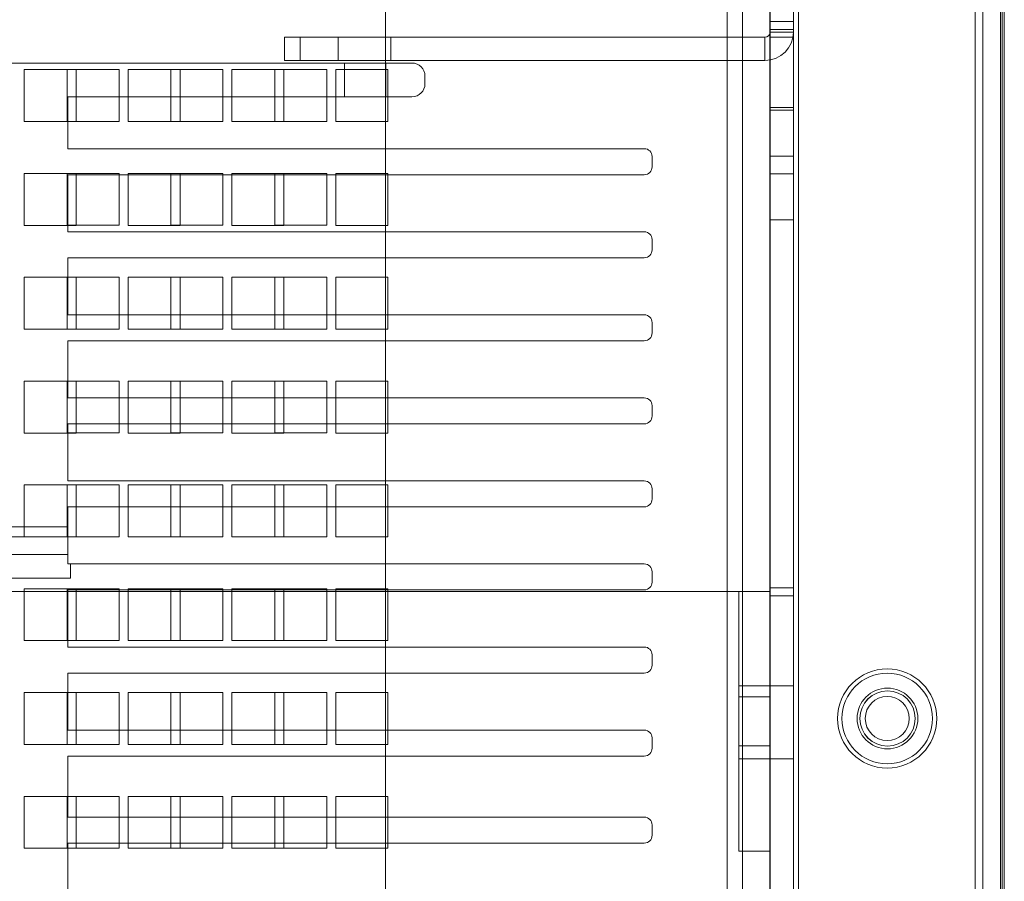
# Model space of a CAD drawing. Header units: inches. Extents: x 1 to 109, y 1 to 85.
# Tile 612 of 656: x 94.89 to 98.05, y 21.14 to 23.91. Entities that reach past the tile are written whole.
import ezdxf

# ---------------------------------------------------------------- set-up
doc = ezdxf.new("R2010")
doc.units = ezdxf.units.IN
doc.header["$MEASUREMENT"] = 0

msp = doc.modelspace()

# ---------------------------------------------------------------- linework, layer by layer
at = {"color": 7, "linetype": 'Continuous', "lineweight": 15, "ltscale": 5}
for p, q in [((98.0366, 30.4739), (98.0366, 12.8556)), ((98.0491, 30.4192), (98.0491, 12.9104)), ((97.2975, 30.3442), (97.2975, 12.9854)), ((97.3722, 12.9854), (97.3722, 30.3442)), ((97.9556, 30.3609), (97.9556, 12.9684)), ((97.9806, 12.9684), (97.9806, 30.3609)), ((98.0428, 30.3609), (98.0428, 12.9684)), ((97.3889, 30.3377), (97.3889, 12.9919)), ((98.0489, 12.9919), (98.0489, 30.3377)), ((97.3722, 30.2775), (97.3722, 13.0517)), ((97.1591, 30.2534), (97.1591, 13.0741)), ((97.2091, 13.0509), (97.2091, 30.2766)), ((97.2963, 13.0509), (97.2963, 30.2766)), ((96.0633, 29.1576), (96.0633, 14.17)), ((97.2975, 23.9023), (97.2975, 23.8773)), ((97.2975, 23.8773), (97.2975, 23.9023)), ((97.2975, 23.9023), (97.2975, 23.8773)), ((97.2975, 23.8773), (97.2975, 23.9023)), ((97.2975, 23.9023), (97.2975, 23.8773)), ((97.2975, 23.8773), (97.2975, 23.9023)), ((97.2975, 23.9023), (97.2975, 23.8773)), ((97.2975, 23.8773), (97.2975, 23.9023)), ((97.3722, 23.9023), (97.2975, 23.9023)), ((97.3722, 23.9023), (97.3722, 23.8773)), ((97.3722, 23.8773), (97.3722, 23.9023)), ((97.3722, 23.9023), (97.3722, 23.8773)), ((97.3722, 23.8773), (97.3722, 23.9023)), ((97.3722, 23.9023), (97.3722, 23.8773)), ((97.3722, 23.8773), (97.3722, 23.9023)), ((97.3722, 23.9023), (97.3722, 23.8773)), ((97.3722, 23.8773), (97.3722, 23.9023)), ((97.2975, 23.8689), (97.2975, 23.8773)), ((97.2975, 22.0589), (97.2975, 23.8773)), ((97.2975, 22.0839), (97.2975, 23.8773)), ((97.3722, 23.8773), (97.2975, 23.8773)), ((97.2975, 23.8689), (97.3722, 23.8689)), ((97.3722, 23.8773), (97.3722, 23.8689)), ((97.3722, 23.8773), (97.3722, 22.0589)), ((97.3722, 22.0839), (97.3722, 23.8773)), ((95.7391, 23.8523), (95.7891, 23.8523)), ((95.7891, 23.8523), (95.7391, 23.8523)), ((95.7391, 23.8523), (95.7391, 23.7775)), ((95.7391, 23.8523), (95.7891, 23.8523)), ((95.7891, 23.8523), (95.7391, 23.8523)), ((95.7891, 23.8523), (95.7891, 23.7775)), ((95.7891, 23.8523), (97.2808, 23.8523)), ((95.9112, 23.8523), (95.9112, 23.7775)), ((95.9112, 23.8523), (95.9112, 23.7775)), ((96.0804, 23.8523), (95.9119, 23.8523)), ((96.0804, 23.8523), (95.9119, 23.8523)), ((96.0804, 23.7775), (96.0804, 23.8523)), ((96.0804, 23.7775), (96.0804, 23.8523)), ((97.2808, 23.8523), (97.2808, 23.7775)), ((97.3722, 23.8527), (97.2975, 23.8527)), ((97.3722, 23.8527), (97.2975, 23.8527)), ((97.3722, 23.8527), (97.2975, 23.8527)), ((97.3722, 23.8527), (97.2975, 23.8527)), ((97.3722, 23.8527), (97.2975, 23.8527)), ((97.3722, 23.8527), (97.2975, 23.8527)), ((97.2975, 23.6185), (97.2975, 23.8527)), ((97.2975, 23.8527), (97.2975, 23.6185)), ((97.2975, 23.8527), (97.2975, 23.6192)), ((97.2975, 23.8527), (97.2975, 23.6192)), ((97.2975, 23.8527), (97.2975, 23.6192)), ((97.2975, 23.8527), (97.2975, 23.6192)), ((97.2975, 23.8527), (97.2975, 23.6192)), ((97.2975, 23.8527), (97.2975, 23.6192)), ((97.2975, 23.8527), (97.3722, 23.8527)), ((97.3722, 23.6185), (97.3722, 23.8527)), ((97.3722, 23.8527), (97.3722, 23.6185)), ((97.3722, 23.6185), (97.3722, 23.852)), ((97.3722, 23.6185), (97.3722, 23.852)), ((97.3722, 23.6185), (97.3722, 23.852)), ((97.3722, 23.6185), (97.3722, 23.852)), ((97.3722, 23.6185), (97.3722, 23.852)), ((97.3722, 23.6185), (97.3722, 23.852)), ((94.5936, 23.7694), (96.1478, 23.7694)), ((95.7891, 23.7775), (95.7391, 23.7775)), ((95.7391, 23.7775), (95.7891, 23.7775)), ((95.7391, 23.7775), (95.7891, 23.7775)), ((95.7891, 23.7775), (95.7391, 23.7775)), ((95.7891, 23.7775), (97.2808, 23.7775)), ((95.9112, 23.7775), (96.0797, 23.7775)), ((95.9112, 23.7775), (96.0797, 23.7775)), ((95.9315, 23.7694), (95.9315, 23.661)), ((95.9315, 23.7694), (95.9315, 23.661)), ((95.9316, 23.7694), (96.064, 23.7694)), ((95.9316, 23.7694), (96.064, 23.7694)), ((96.064, 23.661), (96.064, 23.7694)), ((96.064, 23.661), (96.064, 23.7694)), ((94.9033, 23.7481), (94.9033, 23.5814)), ((95.07, 23.7481), (94.9033, 23.7481)), ((95.0408, 23.7483), (95.2075, 23.7483)), ((95.0408, 23.5816), (95.0408, 23.7483)), ((95.07, 23.5814), (95.07, 23.7481)), ((95.2075, 23.7483), (95.2075, 23.5816)), ((95.2366, 23.7481), (95.2366, 23.5814)), ((95.4033, 23.7481), (95.2366, 23.7481)), ((95.3741, 23.7483), (95.5408, 23.7483)), ((95.3741, 23.5816), (95.3741, 23.7483)), ((95.4033, 23.5814), (95.4033, 23.7481)), ((95.5408, 23.7483), (95.5408, 23.5816)), ((95.57, 23.7481), (95.57, 23.5814)), ((95.7366, 23.7481), (95.57, 23.7481)), ((95.7075, 23.7483), (95.8741, 23.7483)), ((95.7075, 23.5816), (95.7075, 23.7483)), ((95.7366, 23.5814), (95.7366, 23.7481)), ((95.8741, 23.7483), (95.8741, 23.5816)), ((96.07, 23.7481), (95.9033, 23.7481)), ((95.9033, 23.7481), (95.9033, 23.5814)), ((96.07, 23.5814), (96.07, 23.7481)), ((96.1894, 23.7027), (96.1894, 23.7277)), ((95.0436, 23.661), (96.1478, 23.661)), ((95.0436, 23.4943), (95.0436, 23.661)), ((95.9316, 23.661), (96.064, 23.661)), ((95.9316, 23.661), (96.064, 23.661)), ((97.3722, 23.6264), (97.2975, 23.6264)), ((97.2975, 23.6264), (97.2975, 23.4698)), ((97.2975, 23.6185), (97.3722, 23.6185)), ((97.2975, 23.6185), (97.3722, 23.6185)), ((97.2975, 23.6185), (97.3722, 23.6185)), ((97.2975, 23.6185), (97.3722, 23.6185)), ((97.2975, 23.6185), (97.3722, 23.6185)), ((97.2975, 23.6185), (97.3722, 23.6185)), ((97.2975, 23.6185), (97.3722, 23.6185)), ((97.3722, 23.6264), (97.3722, 23.4698)), ((94.9033, 23.5814), (95.07, 23.5814)), ((95.2075, 23.5816), (95.0408, 23.5816)), ((95.2366, 23.5814), (95.4033, 23.5814)), ((95.5408, 23.5816), (95.3741, 23.5816)), ((95.57, 23.5814), (95.7366, 23.5814)), ((95.8741, 23.5816), (95.7075, 23.5816)), ((95.9033, 23.5814), (96.07, 23.5814)), ((96.8936, 23.4943), (95.0436, 23.4943)), ((96.9186, 23.4693), (96.9186, 23.4359)), ((97.2975, 23.4698), (97.3722, 23.4698)), ((95.07, 23.4148), (94.9033, 23.4148)), ((94.9033, 23.4148), (94.9033, 23.2481)), ((95.0408, 23.4149), (95.2075, 23.4149)), ((95.0408, 23.2483), (95.0408, 23.4149)), ((95.0436, 23.4109), (96.8936, 23.4109)), ((95.0436, 23.2276), (95.0436, 23.4109)), ((95.07, 23.2481), (95.07, 23.4148)), ((95.2075, 23.4149), (95.2075, 23.2483)), ((95.2366, 23.4148), (95.2366, 23.2481)), ((95.4033, 23.4148), (95.2366, 23.4148)), ((95.3741, 23.4149), (95.5408, 23.4149)), ((95.3741, 23.2483), (95.3741, 23.4149)), ((95.4033, 23.2481), (95.4033, 23.4148)), ((95.5408, 23.4149), (95.5408, 23.2483)), ((95.57, 23.4148), (95.57, 23.2481)), ((95.7366, 23.4148), (95.57, 23.4148)), ((95.7075, 23.4149), (95.8741, 23.4149)), ((95.7075, 23.2483), (95.7075, 23.4149)), ((95.7366, 23.2481), (95.7366, 23.4148)), ((95.8741, 23.4149), (95.8741, 23.2483)), ((95.9033, 23.4148), (95.9033, 23.2481)), ((96.07, 23.4148), (95.9033, 23.4148)), ((96.07, 23.2481), (96.07, 23.4148)), ((97.3722, 23.4135), (97.2975, 23.4135)), ((97.3722, 23.4135), (97.2975, 23.4135)), ((97.3722, 23.4135), (97.2975, 23.4135)), ((97.3722, 23.4135), (97.2975, 23.4135)), ((97.2975, 23.4135), (97.2975, 23.2667)), ((97.2975, 23.4135), (97.2975, 23.2667)), ((97.2975, 23.4135), (97.2975, 23.2667)), ((97.2975, 23.4135), (97.2975, 23.2667)), ((97.3722, 23.266), (97.3722, 23.4128)), ((97.3722, 23.266), (97.3722, 23.4128)), ((97.3722, 23.266), (97.3722, 23.4128)), ((97.3722, 23.266), (97.3722, 23.4128)), ((97.2975, 23.266), (97.3722, 23.266)), ((97.2975, 23.266), (97.3722, 23.266)), ((97.2975, 23.266), (97.3722, 23.266)), ((97.2975, 23.266), (97.3722, 23.266)), ((94.9033, 23.2481), (95.07, 23.2481)), ((95.2075, 23.2483), (95.0408, 23.2483)), ((95.2366, 23.2481), (95.4033, 23.2481)), ((95.5408, 23.2483), (95.3741, 23.2483)), ((95.57, 23.2481), (95.7366, 23.2481)), ((95.8741, 23.2483), (95.7075, 23.2483)), ((95.9033, 23.2481), (96.07, 23.2481)), ((96.8936, 23.2276), (95.0436, 23.2276)), ((96.9186, 23.2026), (96.9186, 23.1693)), ((95.0436, 23.1443), (96.8936, 23.1443)), ((95.0436, 22.9609), (95.0436, 23.1443)), ((94.9033, 23.0814), (94.9033, 22.9148)), ((95.07, 23.0814), (94.9033, 23.0814)), ((95.0408, 23.0816), (95.2075, 23.0816)), ((95.0408, 22.9149), (95.0408, 23.0816)), ((95.07, 22.9148), (95.07, 23.0814)), ((95.2075, 23.0816), (95.2075, 22.9149)), ((95.2366, 23.0814), (95.2366, 22.9148)), ((95.4033, 23.0814), (95.2366, 23.0814)), ((95.3741, 22.9149), (95.3741, 23.0816)), ((95.3741, 23.0816), (95.5408, 23.0816)), ((95.4033, 22.9148), (95.4033, 23.0814)), ((95.5408, 23.0816), (95.5408, 22.9149)), ((95.57, 23.0814), (95.57, 22.9148)), ((95.7366, 23.0814), (95.57, 23.0814)), ((95.7075, 23.0816), (95.8741, 23.0816)), ((95.7075, 22.9149), (95.7075, 23.0816)), ((95.7366, 22.9148), (95.7366, 23.0814)), ((95.8741, 23.0816), (95.8741, 22.9149)), ((95.9033, 23.0814), (95.9033, 22.9148)), ((96.07, 23.0814), (95.9033, 23.0814)), ((96.07, 22.9148), (96.07, 23.0814)), ((96.8936, 22.9609), (95.0436, 22.9609)), ((94.9033, 22.9148), (95.07, 22.9148)), ((95.2075, 22.9149), (95.0408, 22.9149)), ((95.2366, 22.9148), (95.4033, 22.9148)), ((95.5408, 22.9149), (95.3741, 22.9149)), ((95.57, 22.9148), (95.7366, 22.9148)), ((95.8741, 22.9149), (95.7075, 22.9149)), ((95.9033, 22.9148), (96.07, 22.9148)), ((96.9186, 22.9359), (96.9186, 22.9026)), ((95.0436, 22.8776), (96.8936, 22.8776)), ((95.0436, 22.6943), (95.0436, 22.8776)), ((94.9033, 22.7481), (94.9033, 22.5814)), ((95.07, 22.7481), (94.9033, 22.7481)), ((95.0408, 22.7483), (95.2075, 22.7483)), ((95.0408, 22.5816), (95.0408, 22.7483)), ((95.07, 22.5814), (95.07, 22.7481)), ((95.2075, 22.7483), (95.2075, 22.5816)), ((95.2366, 22.7481), (95.2366, 22.5814)), ((95.4033, 22.7481), (95.2366, 22.7481)), ((95.3741, 22.5816), (95.3741, 22.7483)), ((95.3741, 22.7483), (95.5408, 22.7483)), ((95.4033, 22.5814), (95.4033, 22.7481)), ((95.5408, 22.7483), (95.5408, 22.5816)), ((95.57, 22.7481), (95.57, 22.5814)), ((95.7366, 22.7481), (95.57, 22.7481)), ((95.7075, 22.5816), (95.7075, 22.7483)), ((95.7075, 22.7483), (95.8741, 22.7483)), ((95.7366, 22.5814), (95.7366, 22.7481)), ((95.8741, 22.7483), (95.8741, 22.5816)), ((96.07, 22.7481), (95.9033, 22.7481)), ((95.9033, 22.7481), (95.9033, 22.5814)), ((96.07, 22.5814), (96.07, 22.7481)), ((96.8936, 22.6943), (95.0436, 22.6943)), ((96.9186, 22.6693), (96.9186, 22.6359)), ((95.0436, 22.6109), (96.8936, 22.6109)), ((95.0436, 22.4276), (95.0436, 22.6109)), ((94.9033, 22.5814), (95.07, 22.5814)), ((95.2075, 22.5816), (95.0408, 22.5816)), ((95.2366, 22.5814), (95.4033, 22.5814)), ((95.5408, 22.5816), (95.3741, 22.5816)), ((95.57, 22.5814), (95.7366, 22.5814)), ((95.8741, 22.5816), (95.7075, 22.5816)), ((95.9033, 22.5814), (96.07, 22.5814)), ((94.9033, 22.4148), (94.9033, 22.2481)), ((95.07, 22.4148), (94.9033, 22.4148)), ((95.0408, 22.4149), (95.2075, 22.4149)), ((95.0408, 22.2483), (95.0408, 22.4149)), ((96.8936, 22.4276), (95.0436, 22.4276)), ((95.07, 22.2481), (95.07, 22.4148)), ((95.2075, 22.4149), (95.2075, 22.2483)), ((95.4033, 22.4148), (95.2366, 22.4148)), ((95.2366, 22.4148), (95.2366, 22.2481)), ((95.3741, 22.4149), (95.5408, 22.4149)), ((95.3741, 22.2483), (95.3741, 22.4149)), ((95.4033, 22.2481), (95.4033, 22.4148)), ((95.5408, 22.4149), (95.5408, 22.2483)), ((95.57, 22.4148), (95.57, 22.2481)), ((95.7366, 22.4148), (95.57, 22.4148)), ((95.7075, 22.4149), (95.8741, 22.4149)), ((95.7075, 22.2483), (95.7075, 22.4149)), ((95.7366, 22.2481), (95.7366, 22.4148)), ((95.8741, 22.4149), (95.8741, 22.2483)), ((95.9033, 22.4148), (95.9033, 22.2481)), ((96.07, 22.4148), (95.9033, 22.4148)), ((96.07, 22.2481), (96.07, 22.4148)), ((96.9186, 22.4026), (96.9186, 22.3693)), ((95.0436, 22.3443), (96.8936, 22.3443)), ((95.0436, 22.1609), (95.0436, 22.3443)), ((95.0436, 22.28), (94.5936, 22.28)), ((95.0436, 22.1914), (95.0436, 22.2798)), ((95.0436, 22.2477), (94.5936, 22.2477)), ((95.0436, 22.2477), (94.5936, 22.2477)), ((95.0436, 22.2477), (94.5936, 22.2477)), ((94.9033, 22.2481), (95.07, 22.2481)), ((95.2075, 22.2483), (95.0408, 22.2483)), ((95.0436, 22.1609), (95.0436, 22.2475)), ((95.0436, 22.1609), (95.0436, 22.2475)), ((95.0436, 22.1609), (95.0436, 22.2475)), ((95.2366, 22.2481), (95.4033, 22.2481)), ((95.5408, 22.2483), (95.3741, 22.2483)), ((95.57, 22.2481), (95.7366, 22.2481)), ((95.8741, 22.2483), (95.7075, 22.2483)), ((95.9033, 22.2481), (96.07, 22.2481)), ((94.5936, 22.1912), (95.0436, 22.1912)), ((96.8936, 22.1609), (95.0436, 22.1609)), ((95.0519, 22.1609), (95.0436, 22.1609)), ((95.0519, 22.1609), (95.0519, 22.1152)), ((95.0519, 22.1609), (95.0519, 22.1152)), ((95.0519, 22.1609), (95.0519, 22.1152)), ((96.9186, 22.1359), (96.9186, 22.1026)), ((94.5936, 22.1152), (95.0519, 22.1152)), ((94.5936, 22.1152), (95.0519, 22.1152)), ((94.5936, 22.1152), (95.0519, 22.1152)), ((97.1975, 22.0723), (90.6308, 22.0723)), ((94.9033, 22.0814), (94.9033, 21.9148)), ((95.07, 22.0814), (94.9033, 22.0814)), ((95.0408, 22.0816), (95.2075, 22.0816)), ((95.0408, 21.9149), (95.0408, 22.0816)), ((95.0436, 22.0776), (96.8936, 22.0776)), ((95.0436, 21.8943), (95.0436, 22.0776)), ((95.07, 21.9148), (95.07, 22.0814)), ((95.2075, 22.0816), (95.2075, 21.9149)), ((95.2366, 22.0814), (95.2366, 21.9148)), ((95.4033, 22.0814), (95.2366, 22.0814)), ((95.3741, 21.9149), (95.3741, 22.0816)), ((95.3741, 22.0816), (95.5408, 22.0816)), ((95.4033, 21.9148), (95.4033, 22.0814)), ((95.5408, 22.0816), (95.5408, 21.9149)), ((95.57, 22.0814), (95.57, 21.9148)), ((95.7366, 22.0814), (95.57, 22.0814)), ((95.7075, 22.0816), (95.8741, 22.0816)), ((95.7075, 21.9149), (95.7075, 22.0816)), ((95.7366, 21.9148), (95.7366, 22.0814)), ((95.8741, 22.0816), (95.8741, 21.9149)), ((96.07, 22.0814), (95.9033, 22.0814)), ((95.9033, 22.0814), (95.9033, 21.9148)), ((96.07, 21.9148), (96.07, 22.0814)), ((97.1975, 21.7345), (97.1975, 22.0723)), ((97.1975, 21.2389), (97.1975, 22.0723)), ((97.2975, 22.0723), (97.1975, 22.0723)), ((97.1975, 21.7345), (97.1975, 22.0723)), ((97.3722, 22.0839), (97.2975, 22.0839)), ((97.2975, 22.0723), (97.2975, 21.7345)), ((97.2975, 22.0723), (97.2975, 21.7345)), ((97.3722, 22.0589), (97.2975, 22.0589)), ((94.9033, 21.9148), (95.07, 21.9148)), ((95.2075, 21.9149), (95.0408, 21.9149)), ((95.2366, 21.9148), (95.4033, 21.9148)), ((95.5408, 21.9149), (95.3741, 21.9149)), ((95.57, 21.9148), (95.7366, 21.9148)), ((95.8741, 21.9149), (95.7075, 21.9149)), ((95.9033, 21.9148), (96.07, 21.9148)), ((96.8936, 21.8943), (95.0436, 21.8943)), ((96.9186, 21.8693), (96.9186, 21.8359)), ((95.0436, 21.8109), (96.8936, 21.8109)), ((95.0436, 21.6276), (95.0436, 21.8109)), ((95.07, 21.7481), (94.9033, 21.7481)), ((94.9033, 21.7481), (94.9033, 21.5814)), ((95.0408, 21.7483), (95.2075, 21.7483)), ((95.0408, 21.5816), (95.0408, 21.7483)), ((95.07, 21.5814), (95.07, 21.7481)), ((95.2075, 21.7483), (95.2075, 21.5816)), ((95.2366, 21.7481), (95.2366, 21.5814)), ((95.4033, 21.7481), (95.2366, 21.7481)), ((95.3741, 21.7483), (95.5408, 21.7483)), ((95.3741, 21.5816), (95.3741, 21.7483)), ((95.4033, 21.5814), (95.4033, 21.7481)), ((95.5408, 21.7483), (95.5408, 21.5816)), ((95.57, 21.7481), (95.57, 21.5814)), ((95.7366, 21.7481), (95.57, 21.7481)), ((95.7075, 21.7483), (95.8741, 21.7483)), ((95.7075, 21.5816), (95.7075, 21.7483)), ((95.7366, 21.5814), (95.7366, 21.7481)), ((95.8741, 21.7483), (95.8741, 21.5816)), ((95.9033, 21.7481), (95.9033, 21.5814)), ((96.07, 21.7481), (95.9033, 21.7481)), ((96.07, 21.5814), (96.07, 21.7481)), ((97.1975, 21.7694), (97.1975, 21.5352)), ((97.1975, 21.5352), (97.1975, 21.7694)), ((97.1975, 21.5352), (97.1975, 21.7694)), ((97.1975, 21.7694), (97.1975, 21.5352)), ((97.1975, 21.7694), (97.2975, 21.7694)), ((97.3722, 21.7694), (97.2975, 21.7694)), ((97.3722, 21.7694), (97.2975, 21.7694)), ((97.3722, 21.7694), (97.2975, 21.7694)), ((97.3722, 21.7694), (97.2975, 21.7694)), ((97.3722, 21.7694), (97.2975, 21.7694)), ((97.3722, 21.7694), (97.2975, 21.7694)), ((97.2975, 21.5352), (97.2975, 21.7694)), ((97.2975, 21.7694), (97.2975, 21.5352)), ((97.2975, 21.7694), (97.2975, 21.5359)), ((97.2975, 21.7694), (97.2975, 21.5359)), ((97.2975, 21.7694), (97.2975, 21.5359)), ((97.2975, 21.7694), (97.2975, 21.5359)), ((97.2975, 21.7694), (97.2975, 21.5359)), ((97.2975, 21.7694), (97.2975, 21.5359)), ((97.2975, 21.7694), (97.3722, 21.7694)), ((97.2975, 21.7694), (97.2975, 21.5352)), ((97.2975, 21.5352), (97.2975, 21.7694)), ((97.2975, 21.7694), (97.2975, 21.5352)), ((97.2975, 21.5352), (97.2975, 21.7694)), ((97.3722, 21.5352), (97.3722, 21.7694)), ((97.3722, 21.7694), (97.3722, 21.5352)), ((97.3722, 21.5352), (97.3722, 21.7687)), ((97.3722, 21.5352), (97.3722, 21.7687)), ((97.3722, 21.5352), (97.3722, 21.7687)), ((97.3722, 21.5352), (97.3722, 21.7687)), ((97.3722, 21.5352), (97.3722, 21.7687)), ((97.3722, 21.5352), (97.3722, 21.7687)), ((97.1975, 21.5767), (97.1975, 21.7345)), ((97.2975, 21.7345), (97.1975, 21.7345)), ((97.2975, 21.7345), (97.2975, 21.5767)), ((96.8936, 21.6276), (95.0436, 21.6276)), ((96.9186, 21.6026), (96.9186, 21.5693)), ((94.9033, 21.5814), (95.07, 21.5814)), ((95.2075, 21.5816), (95.0408, 21.5816)), ((95.2366, 21.5814), (95.4033, 21.5814)), ((95.5408, 21.5816), (95.3741, 21.5816)), ((95.57, 21.5814), (95.7366, 21.5814)), ((95.8741, 21.5816), (95.7075, 21.5816)), ((95.9033, 21.5814), (96.07, 21.5814)), ((97.1975, 21.2389), (97.1975, 21.5767)), ((97.2975, 21.5767), (97.1975, 21.5767)), ((97.1975, 21.2389), (97.1975, 21.5767)), ((97.2975, 21.5767), (97.2975, 21.2389)), ((97.2975, 21.5767), (97.2975, 21.2389)), ((95.0436, 21.5443), (96.8936, 21.5443)), ((95.0436, 21.348), (95.0436, 21.5443)), ((97.1975, 21.5352), (97.2975, 21.5352)), ((97.2975, 21.5352), (97.3722, 21.5352)), ((97.2975, 21.5352), (97.3722, 21.5352)), ((97.2975, 21.5352), (97.3722, 21.5352)), ((97.2975, 21.5352), (97.3722, 21.5352)), ((97.2975, 21.5352), (97.3722, 21.5352)), ((97.2975, 21.5352), (97.3722, 21.5352)), ((97.2975, 21.5352), (97.3722, 21.5352)), ((94.9033, 21.4148), (94.9033, 21.2481)), ((95.07, 21.4148), (94.9033, 21.4148)), ((95.0408, 21.4149), (95.2075, 21.4149)), ((95.0408, 21.2483), (95.0408, 21.4149)), ((95.07, 21.2481), (95.07, 21.4148)), ((95.2075, 21.4149), (95.2075, 21.2483)), ((95.2366, 21.4148), (95.2366, 21.2481)), ((95.4033, 21.4148), (95.2366, 21.4148)), ((95.3741, 21.2483), (95.3741, 21.4149)), ((95.3741, 21.4149), (95.5408, 21.4149)), ((95.4033, 21.2481), (95.4033, 21.4148)), ((95.5408, 21.4149), (95.5408, 21.2483)), ((95.57, 21.4148), (95.57, 21.2481)), ((95.7366, 21.4148), (95.57, 21.4148)), ((95.7075, 21.4149), (95.8741, 21.4149)), ((95.7075, 21.2483), (95.7075, 21.4149)), ((95.7366, 21.2481), (95.7366, 21.4148)), ((95.8741, 21.4149), (95.8741, 21.2483)), ((95.9033, 21.4148), (95.9033, 21.2481)), ((96.07, 21.4148), (95.9033, 21.4148)), ((96.07, 21.2481), (96.07, 21.4148)), ((96.8936, 21.348), (95.0436, 21.348)), ((96.9186, 21.323), (96.9186, 21.2897)), ((94.9033, 21.2481), (95.07, 21.2481)), ((95.2075, 21.2483), (95.0408, 21.2483)), ((95.0436, 21.2647), (96.8936, 21.2647)), ((95.0436, 21.0563), (95.0436, 21.2647)), ((95.2366, 21.2481), (95.4033, 21.2481)), ((95.5408, 21.2483), (95.3741, 21.2483)), ((95.57, 21.2481), (95.7366, 21.2481)), ((95.8741, 21.2483), (95.7075, 21.2483)), ((95.9033, 21.2481), (96.07, 21.2481)), ((97.2975, 21.2389), (97.1975, 21.2389)), ((97.2975, 21.2389), (97.2975, 15.4056))]:
    msp.add_line(p, q, dxfattribs=at)
at = {"color": 7, "linetype": 'Continuous', "lineweight": 15, "ltscale": 25}
for centre, radius in [((97.6733, 21.6648), 0.1591), ((97.6733, 21.6648), 0.1591), ((97.6733, 21.6648), 0.1591), ((97.6733, 21.6648), 0.1591), ((97.6733, 21.6648), 0.1453), ((97.6733, 21.6648), 0.1453), ((97.6733, 21.6648), 0.1453), ((97.6733, 21.6648), 0.1453), ((97.6741, 21.6649), 0.0975), ((97.6741, 21.6649), 0.0975), ((97.6744, 21.6648), 0.0888), ((97.6744, 21.6648), 0.0887), ((97.6733, 21.6648), 0.0705), ((97.6733, 21.6648), 0.0705), ((97.6733, 21.6648), 0.0705), ((97.6733, 21.6648), 0.0705)]:
    msp.add_circle(centre, radius, dxfattribs=at)
for centre, radius, start, end in [((97.2808, 23.8689), 0.0167, 270, 0), ((97.2808, 23.8689), 0.0914, 270, 0), ((97.2808, 23.8689), 0.0167, 270, 0), ((97.2808, 23.8689), 0.0914, 270, 0), ((97.2808, 23.8689), 0.0167, 270, 0), ((97.2808, 23.8689), 0.0914, 270, 0), ((97.2808, 23.8689), 0.0167, 270, 0), ((97.2808, 23.8689), 0.0914, 270, 0), ((96.1478, 23.7277), 0.0417, 0, 90), ((96.1478, 23.7277), 0.0417, 0, 90), ((96.1478, 23.7027), 0.0417, 270, 0), ((96.1478, 23.7027), 0.0417, 270, 0), ((96.8936, 23.4693), 0.025, 0, 90), ((96.8936, 23.4693), 0.025, 0, 90), ((96.8936, 23.4359), 0.025, 270, 0), ((96.8936, 23.4359), 0.025, 270, 0), ((96.8936, 23.2026), 0.025, 0, 90), ((96.8936, 23.2026), 0.025, 0, 90), ((96.8936, 23.1693), 0.025, 270, 0), ((96.8936, 23.1693), 0.025, 270, 0), ((96.8936, 22.9359), 0.025, 0, 90), ((96.8936, 22.9359), 0.025, 0, 90), ((96.8936, 22.9026), 0.025, 270, 0), ((96.8936, 22.9026), 0.025, 270, 0), ((96.8936, 22.6693), 0.025, 0, 90), ((96.8936, 22.6693), 0.025, 0, 90), ((96.8936, 22.6359), 0.025, 270, 0), ((96.8936, 22.6359), 0.025, 270, 0), ((96.8936, 22.4026), 0.025, 0, 90), ((96.8936, 22.4026), 0.025, 0, 90), ((96.8936, 22.3693), 0.025, 270, 0), ((96.8936, 22.3693), 0.025, 270, 0), ((96.8936, 22.1359), 0.025, 0, 90), ((96.8936, 22.1359), 0.025, 0, 90), ((96.8936, 22.1026), 0.025, 270, 0), ((96.8936, 22.1026), 0.025, 270, 0), ((96.8936, 21.8693), 0.025, 0, 90), ((96.8936, 21.8693), 0.025, 0, 90), ((96.8936, 21.8359), 0.025, 270, 0), ((96.8936, 21.8359), 0.025, 270, 0), ((96.8936, 21.6026), 0.025, 0, 90), ((96.8936, 21.6026), 0.025, 0, 90), ((96.8936, 21.5693), 0.025, 270, 0), ((96.8936, 21.5693), 0.025, 270, 0), ((96.8936, 21.323), 0.025, 0, 90), ((96.8936, 21.323), 0.025, 0, 90), ((96.8936, 21.2897), 0.025, 270, 0), ((96.8936, 21.2897), 0.025, 270, 0)]:
    msp.add_arc(centre, radius, start, end, dxfattribs=at)

doc.saveas('drawing.dxf')
